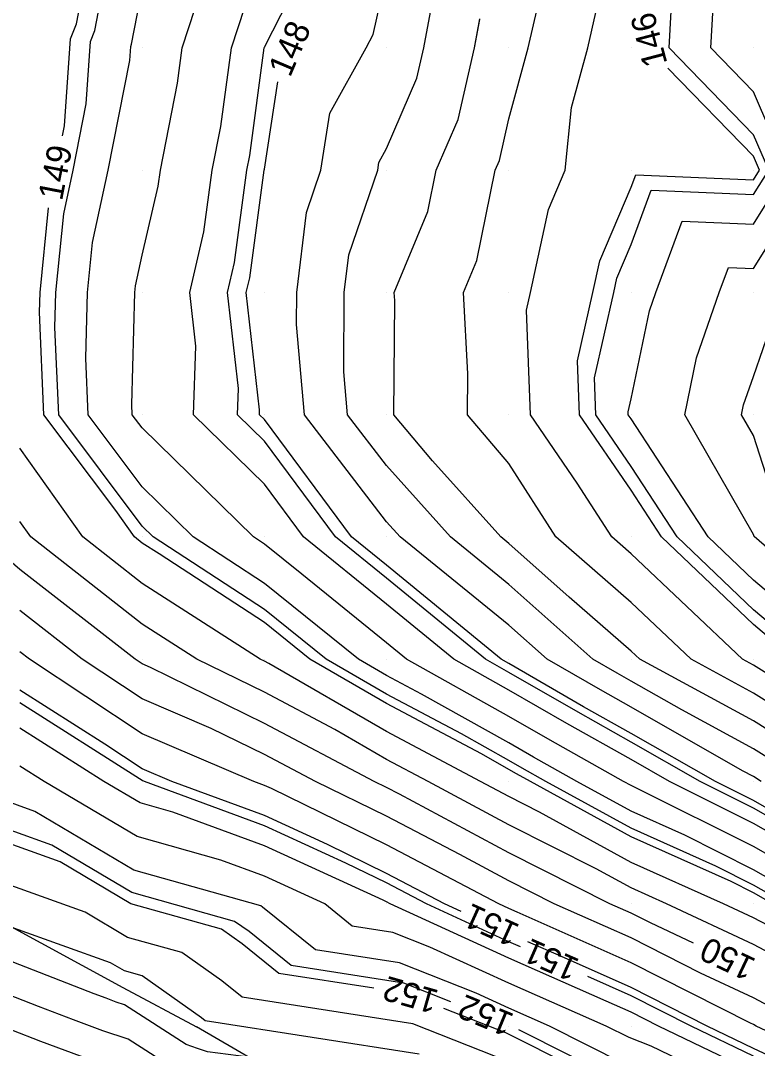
# Model space of a CAD drawing. Extents: x 2354170 to 2357230, y 866100 to 868290.
# Drawn here: x 2355470 to 2355530.3, y 867338.2 to 867422.3 of the extents above; entities that cross this region are included whole.
import ezdxf

# ---------------------------------------------------------------- set-up
doc = ezdxf.new("R2010")
doc.units = 0
for name, color, linetype in [('Default', 7, 'Continuous'), ('DTM Contours Major', 7, 'Continuous'), ('DTM Contours Major Text', 7, 'Continuous'), ('DTM Contours Minor', 7, 'Continuous'), ('DTM Contours Minor Text', 7, 'Continuous'), ('Exist DTM QL2 LIDAR Elevation Point', 7, 'Continuous'), ('PH Exist DTM Breakline', 7, 'Continuous')]:
    doc.layers.add(name, color=color, linetype=linetype)

msp = doc.modelspace()

# ---------------------------------------------------------------- linework, layer by layer
at = {"layer": 'Default'}
for points in [[(2355537.914, 867352.078), (2355529.978, 867356.576), (2355523.126, 867360.015), (2355519.977, 867361.809), (2355514.721, 867364.759), (2355509.977, 867367.497), (2355505.47, 867370.015), (2355499.977, 867374.521), (2355493.184, 867380.015), (2355489.977, 867384.328), (2355484.164, 867390.015), (2355484.378, 867395.614), (2355483.882, 867400.015), (2355485.031, 867404.962), (2355485.714, 867410.015), (2355486.41, 867413.582), (2355487.272, 867420.015), (2355489.977, 867428.288)], [(2355589.978, 867337.195), (2355585.536, 867340.015), (2355579.978, 867343.764), (2355576.297, 867346.334), (2355570.466, 867350.015), (2355570.209, 867350.181), (2355568.839, 867351.154), (2355559.978, 867357.3), (2355558.3, 867358.337), (2355555.423, 867360.015), (2355551.849, 867362.865), (2355541.166, 867370.366), (2355539.945, 867371.476), (2355530.034, 867380.044), (2355529.978, 867380.217), (2355524.358, 867390.015), (2355525.321, 867394.671), (2355527.177, 867400.015), (2355527.931, 867402.062), (2355529.978, 867401.974), (2355535.035, 867410.015), (2355531.267, 867418.726), (2355531.393, 867420.015), (2355531.501, 867428.492)], [(2355534.9, 867350.015), (2355529.978, 867352.804), (2355524.377, 867355.615), (2355519.977, 867357.584), (2355515.546, 867360.015), (2355511.979, 867362.016), (2355509.977, 867363.172), (2355502.825, 867367.167), (2355499.977, 867368.685), (2355497.667, 867370.015), (2355489.977, 867376.219), (2355484.156, 867380.015), (2355479.977, 867384.112), (2355475.553, 867390.015), (2355475.357, 867394.635), (2355475.504, 867400.015), (2355475.906, 867404.086), (2355477.187, 867410.015), (2355478.956, 867418.994), (2355479.036, 867420.134), (2355479.113, 867420.333), (2355480.485, 867427.475)], [(2355537.366, 867362.627), (2355529.978, 867367.248), (2355524.876, 867370.015), (2355519.977, 867374.655), (2355513.814, 867380.015), (2355509.977, 867386.014), (2355506.6, 867390.015), (2355506.625, 867393.368), (2355506.273, 867400.015), (2355507.36, 867402.633), (2355508.858, 867410.015), (2355509.195, 867410.798), (2355509.977, 867414.203), (2355511.548, 867420.015), (2355513.139, 867426.854)], [(2355473.449, 867412.822), (2355473.613, 867413.651), (2355474.115, 867420.757), (2355474.591, 867421.995), (2355475.382, 867426.109)], [(2355530.62, 867360.015), (2355529.978, 867360.416), (2355529.1, 867360.892), (2355519.977, 867366.09), (2355517.463, 867367.501), (2355513.109, 867370.015), (2355509.977, 867372.804), (2355501.089, 867380.015), (2355499.977, 867381.259), (2355493.244, 867390.015), (2355492.607, 867397.385), (2355492.619, 867400.015), (2355493.43, 867406.562), (2355494.602, 867410.015), (2355495.32, 867414.672), (2355498.308, 867420.015), (2355498.87, 867421.122), (2355499.977, 867425.982)], [(2355534.26, 867360.015), (2355529.978, 867362.694), (2355524.125, 867365.868), (2355519.977, 867368.231), (2355518.835, 867368.872), (2355516.855, 867370.015), (2355509.977, 867376.141), (2355505.202, 867380.015), (2355499.977, 867385.861), (2355496.783, 867390.015), (2355496.48, 867393.512), (2355496.511, 867400.015), (2355496.893, 867403.099), (2355499.241, 867410.015), (2355499.34, 867410.653), (2355499.977, 867411.793), (2355502.451, 867417.542), (2355503.019, 867420.015), (2355504.106, 867425.887)], [(2355538.228, 867350.015), (2355529.978, 867354.69), (2355520.59, 867359.402), (2355519.977, 867359.676), (2355519.36, 867360.015), (2355513.35, 867363.388), (2355509.977, 867365.335), (2355501.598, 867370.015), (2355499.977, 867371.345), (2355493.026, 867376.966), (2355489.977, 867379.426), (2355489.074, 867380.015), (2355479.977, 867388.933), (2355479.166, 867390.015), (2355479.13, 867390.862), (2355479.381, 867400.015), (2355479.434, 867400.558), (2355479.977, 867403.07), (2355481.286, 867408.706), (2355481.463, 867410.015), (2355482.854, 867417.139), (2355483.239, 867420.015), (2355484.824, 867424.863)], [(2355537.653, 867370.015), (2355529.978, 867376.482), (2355526.267, 867380.015), (2355519.977, 867389.679), (2355519.747, 867390.015), (2355519.738, 867390.254), (2355519.977, 867391.307), (2355521.47, 867398.523), (2355521.988, 867400.015), (2355524.14, 867405.853), (2355529.978, 867405.602), (2355532.753, 867410.015), (2355529.978, 867416.431), (2355526.495, 867420.015), (2355526.682, 867423.311)], [(2355553.722, 867351.113), (2355552.086, 867352.123), (2355549.978, 867353.353), (2355545.67, 867355.707), (2355539.978, 867358.884), (2355537.901, 867360.015), (2355529.978, 867364.971), (2355520.676, 867370.015), (2355519.977, 867370.677), (2355514.898, 867375.095), (2355509.977, 867379.477), (2355509.314, 867380.015), (2355503.737, 867386.255), (2355500.564, 867390.015), (2355500.633, 867399.359), (2355500.598, 867400.015), (2355503.351, 867406.642), (2355504.035, 867410.015), (2355505.823, 867414.17), (2355507.166, 867420.015), (2355507.594, 867422.327)], [(2355531.284, 867368.708), (2355529.978, 867369.526), (2355529.075, 867370.015), (2355519.977, 867378.633), (2355518.388, 867380.015), (2355515.567, 867384.425), (2355511.741, 867390.015), (2355511.421, 867398.572), (2355511.749, 867400.015), (2355513.203, 867406.789), (2355514.576, 867410.015), (2355515.11, 867415.148), (2355516.425, 867420.015), (2355517.095, 867422.898)], [(2355559.479, 867353.587), (2355555.815, 867355.852), (2355549.978, 867359.256), (2355549.487, 867359.524), (2355548.607, 867360.015), (2355539.978, 867366.134), (2355533.353, 867370.015), (2355529.978, 867372.86), (2355522.461, 867380.015), (2355519.977, 867383.831), (2355515.744, 867390.015), (2355515.58, 867394.413), (2355516.852, 867400.015), (2355517.404, 867402.588), (2355519.977, 867408.636), (2355520.349, 867409.644), (2355529.978, 867409.23), (2355530.471, 867410.015), (2355529.978, 867411.156), (2355522.98, 867418.358)], [(2355547.977, 867348.582), (2355545.286, 867350.015), (2355541.853, 867351.89), (2355539.978, 867352.937), (2355533.562, 867356.43), (2355529.978, 867358.462), (2355526.883, 867360.015), (2355519.977, 867363.949), (2355516.092, 867366.13), (2355509.977, 867369.66), (2355509.342, 867370.015), (2355499.977, 867377.698), (2355497.112, 867380.015), (2355489.977, 867389.611), (2355489.564, 867390.015), (2355489.579, 867390.413), (2355488.496, 867400.015), (2355488.775, 867401.217), (2355489.965, 867410.015), (2355489.967, 867410.026), (2355489.977, 867410.104), (2355491.076, 867417.236)], [(2355525.089, 867346.789), (2355521.548, 867348.444), (2355519.977, 867349.24), (2355518.236, 867350.015), (2355509.977, 867354.182), (2355501.022, 867358.97), (2355499.977, 867359.52), (2355498.962, 867360.015), (2355489.977, 867364.77), (2355480.647, 867369.345), (2355479.977, 867369.63), (2355479.396, 867370.015), (2355469.977, 867377.362), (2355466.848, 867380.015), (2355461.06, 867388.932), (2355460.351, 867390.015), (2355460.335, 867390.373), (2355456.949, 867410.486)], [(2355540.419, 867344.894), (2355539.978, 867345.127), (2355531.572, 867350.015), (2355529.978, 867350.918), (2355528.163, 867351.829), (2355519.977, 867355.491), (2355511.731, 867360.015), (2355510.608, 867360.645), (2355509.977, 867361.009), (2355507.724, 867362.268), (2355499.977, 867366.396), (2355493.692, 867370.015), (2355489.977, 867373.012), (2355481.361, 867378.631), (2355479.977, 867379.517), (2355479.341, 867380.015), (2355477.812, 867382.18), (2355471.94, 867390.015), (2355471.584, 867398.408), (2355471.628, 867400.015), (2355472.311, 867406.935)], [(2355532.291, 867381.212), (2355529.978, 867388.322), (2355529.006, 867390.015), (2355529.173, 867390.82), (2355529.978, 867393.138), (2355532.37, 867400.015)], [(2355549.978, 867337.983), (2355545.998, 867340.015), (2355539.978, 867343.192), (2355532.385, 867347.607), (2355529.978, 867348.876), (2355527.541, 867350.015), (2355519.977, 867353.399), (2355512.481, 867357.511), (2355509.977, 867358.775), (2355507.657, 867360.015), (2355499.977, 867364.107), (2355490.33, 867369.662), (2355489.977, 867369.849), (2355489.638, 867370.015), (2355479.977, 867376.201), (2355475.109, 867380.015), (2355469.977, 867387.279)], [(2355549.978, 867336.112), (2355542.333, 867340.015), (2355539.978, 867341.258), (2355537.008, 867342.984), (2355529.978, 867346.691), (2355522.864, 867350.015), (2355519.977, 867351.306), (2355517.117, 867352.876), (2355509.977, 867356.479), (2355503.363, 867360.015), (2355499.977, 867361.819), (2355495.725, 867364.267), (2355489.977, 867367.309), (2355484.459, 867370.015), (2355479.977, 867372.885), (2355470.877, 867380.015), (2355469.977, 867381.289)], [(2355539.978, 867337.493), (2355538.189, 867338.225), (2355534.35, 867340.015), (2355529.978, 867342.32), (2355525.65, 867344.342), (2355519.977, 867347.218), (2355513.686, 867350.015), (2355509.977, 867351.886), (2355505.955, 867354.037), (2355499.977, 867357.18), (2355494.164, 867360.015), (2355489.977, 867362.231), (2355485.629, 867364.362), (2355479.977, 867366.769), (2355475.077, 867370.015), (2355469.977, 867373.993)], [(2355536.871, 867336.908), (2355530.205, 867340.015), (2355529.978, 867340.134), (2355529.752, 867340.24), (2355519.977, 867345.195), (2355510.65, 867349.342), (2355509.977, 867349.637), (2355509.155, 867350.015), (2355499.977, 867354.841), (2355490.559, 867359.433), (2355489.977, 867359.699), (2355489.121, 867360.015), (2355479.977, 867363.908), (2355470.758, 867370.015), (2355469.977, 867370.624)], [(2355506.064, 867349.391), (2355504.706, 867350.015), (2355499.977, 867352.501), (2355495.124, 867354.867), (2355489.977, 867357.224), (2355482.4, 867360.015), (2355479.977, 867361.046), (2355476.921, 867363.071), (2355469.977, 867367.474)], [(2355529.978, 867336.256), (2355522.217, 867340.015), (2355519.977, 867341.15), (2355517.933, 867342.059), (2355509.977, 867345.553), (2355500.257, 867350.015), (2355499.977, 867350.162), (2355499.69, 867350.301), (2355489.977, 867354.749), (2355482.483, 867357.509), (2355479.811, 867358.258), (2355476.849, 867360.015), (2355469.977, 867364.372)], [(2355529.978, 867334.324), (2355521.621, 867338.371), (2355519.803, 867339.074), (2355517.938, 867340.015), (2355509.977, 867343.511), (2355503.515, 867346.477), (2355500.484, 867347.678), (2355497.16, 867348.195), (2355494.91, 867350.015), (2355489.977, 867352.273), (2355486.402, 867353.59), (2355479.553, 867355.511), (2355471.957, 867360.015), (2355469.977, 867361.27)], [(2355519.406, 867336.929), (2355513.288, 867340.015), (2355509.977, 867341.469), (2355507.289, 867342.703), (2355501.025, 867345.185), (2355494.155, 867346.254), (2355489.831, 867349.75), (2355489.693, 867349.847), (2355479.294, 867352.764), (2355471.203, 867357.561), (2355468.333, 867358.586)], [(2355498.933, 867343.101), (2355491.149, 867344.312), (2355488.159, 867346.73), (2355486.453, 867347.936), (2355479.035, 867350.017), (2355473.263, 867353.439), (2355465.572, 867356.186)], [(2355508.871, 867337.518), (2355502.107, 867340.198), (2355488.144, 867342.371), (2355486.488, 867343.71), (2355483.214, 867346.025), (2355478.776, 867347.269), (2355475.324, 867349.316), (2355462.81, 867353.787)], [(2355493.081, 867336.784), (2355488.701, 867337.466), (2355485.308, 867337.897), (2355484.506, 867338.181), (2355483.585, 867338.506), (2355478.541, 867341.744), (2355477.835, 867341.977), (2355477.023, 867342.281), (2355476.055, 867342.653), (2355462.118, 867348.075)], [(2355502.648, 867337.704), (2355485.139, 867340.43), (2355484.816, 867340.69), (2355479.974, 867344.114), (2355478.517, 867344.522), (2355477.384, 867345.194), (2355469.487, 867348.015)], [(2355601.398, 867303.175), (2355599.978, 867303.922), (2355595.733, 867305.769), (2355589.978, 867309.159), (2355588.37, 867310.014), (2355579.978, 867314.253), (2355571.815, 867318.177), (2355569.978, 867318.969), (2355567.797, 867320.014), (2355559.978, 867323.987), (2355552.402, 867327.59), (2355549.978, 867328.747), (2355547.299, 867330.014), (2355539.978, 867333.778), (2355535.553, 867335.59), (2355529.978, 867338.189), (2355526.207, 867340.015), (2355519.977, 867343.172), (2355514.292, 867345.7), (2355511.528, 867346.914)], [(2355482.493, 867336.587), (2355478.834, 867338.937), (2355476.748, 867339.623), (2355474.349, 867340.522), (2355471.487, 867341.624), (2355462.688, 867345.047)], [(2355595.456, 867300.278), (2355591.823, 867301.859), (2355589.978, 867302.946), (2355583.719, 867306.273), (2355579.938, 867307.619), (2355575.744, 867310.014), (2355569.978, 867312.499), (2355565.206, 867314.786), (2355559.019, 867316.753), (2355553.947, 867320.014), (2355549.978, 867321.908), (2355546.383, 867323.61), (2355539.696, 867325.466), (2355531.025, 867330.014), (2355530.282, 867330.319), (2355529.978, 867330.46), (2355529.113, 867330.879), (2355519.008, 867334.785), (2355510.28, 867339.187), (2355509.73, 867339.457), (2355504.667, 867341.462)], [(2355475.66, 867337.27), (2355471.675, 867338.763), (2355466.919, 867340.594)]]:
    msp.add_lwpolyline(points, dxfattribs=at)
at = {"layer": 'DTM Contours Major'}
msp.add_lwpolyline([(2355525.089, 867346.789), (2355521.548, 867348.444), (2355519.977, 867349.24), (2355518.236, 867350.015), (2355509.977, 867354.182), (2355501.022, 867358.97), (2355499.977, 867359.52), (2355498.962, 867360.015), (2355489.977, 867364.77), (2355480.647, 867369.345), (2355479.977, 867369.63), (2355479.396, 867370.015), (2355469.977, 867377.362), (2355466.848, 867380.015), (2355461.06, 867388.932), (2355460.351, 867390.015), (2355460.335, 867390.373), (2355456.949, 867410.486)], dxfattribs=at)
at = {"layer": 'DTM Contours Minor'}
for points in [[(2355546.33, 867342.419), (2355539.978, 867345.772), (2355532.681, 867350.015), (2355529.978, 867351.547), (2355526.901, 867353.091), (2355519.977, 867356.189), (2355513.003, 867360.015), (2355511.065, 867361.102), (2355509.977, 867361.73), (2355506.091, 867363.901), (2355499.977, 867367.159), (2355495.017, 867370.015), (2355489.977, 867374.081), (2355480.878, 867380.015), (2355479.977, 867380.898), (2355473.144, 867390.015), (2355472.841, 867397.151), (2355472.92, 867400.015), (2355473.554, 867406.438), (2355474.326, 867410.015), (2355475.394, 867415.432), (2355475.755, 867420.549), (2355476.098, 867421.441), (2355477.083, 867426.564)], [(2355552.62, 867345.444), (2355549.978, 867346.878), (2355544.085, 867350.015), (2355541.429, 867351.466), (2355539.978, 867352.276), (2355535.013, 867354.98), (2355529.978, 867357.833), (2355525.631, 867360.015), (2355519.977, 867363.236), (2355515.635, 867365.673), (2355509.977, 867368.939), (2355508.052, 867370.015), (2355499.977, 867376.639), (2355495.802, 867380.015), (2355489.977, 867387.85), (2355487.764, 867390.015), (2355487.845, 867392.147), (2355486.958, 867400.015), (2355487.527, 867402.465), (2355488.548, 867410.015), (2355488.781, 867411.211), (2355489.961, 867420.015), (2355489.977, 867420.066), (2355493.33, 867426.663)], [(2355565.047, 867350.433), (2355559.978, 867353.949), (2355556.229, 867356.266), (2355549.978, 867359.911), (2355549.911, 867359.948), (2355549.791, 867360.015), (2355539.978, 867366.974), (2355534.787, 867370.015), (2355529.978, 867374.067), (2355523.729, 867380.015), (2355519.977, 867385.78), (2355517.078, 867390.015), (2355516.966, 867393.027), (2355518.552, 867400.015), (2355518.804, 867401.188), (2355519.977, 867403.945), (2355521.613, 867408.38), (2355529.978, 867408.021), (2355531.232, 867410.015), (2355529.978, 867412.915), (2355523.078, 867420.015), (2355523.448, 867426.545)], [(2355558.907, 867348.096), (2355555.499, 867350.015), (2355552.086, 867352.123), (2355549.978, 867353.353), (2355545.67, 867355.707), (2355539.978, 867358.884), (2355537.901, 867360.015), (2355529.978, 867364.971), (2355520.676, 867370.015), (2355519.977, 867370.677), (2355514.898, 867375.095), (2355509.977, 867379.477), (2355509.314, 867380.015), (2355503.737, 867386.255), (2355500.564, 867390.015), (2355500.633, 867399.359), (2355500.598, 867400.015), (2355503.351, 867406.642), (2355504.035, 867410.015), (2355505.823, 867414.17), (2355507.166, 867420.015), (2355507.605, 867422.388)], [(2355510.932, 867346.495), (2355509.977, 867346.914), (2355503.223, 867350.015), (2355499.977, 867351.721), (2355496.646, 867353.345), (2355489.977, 867356.399), (2355480.16, 867360.015), (2355479.977, 867360.093), (2355479.746, 867360.246), (2355469.977, 867366.44)], [(2355505.234, 867341.998), (2355501.386, 867343.522), (2355492.151, 867344.96), (2355488.716, 867347.737), (2355487.533, 867348.573), (2355479.121, 867350.932), (2355472.577, 867354.813), (2355466.492, 867356.986)], [(2355499.009, 867335.861), (2355488.701, 867337.466), (2355485.308, 867337.897), (2355484.506, 867338.181), (2355483.585, 867338.506), (2355478.541, 867341.744), (2355477.835, 867341.977), (2355477.023, 867342.281), (2355476.055, 867342.653), (2355462.118, 867348.075)], [(2355529.978, 867337.545), (2355524.877, 867340.015), (2355519.977, 867342.498), (2355516.423, 867344.078)], [(2355519.141, 867335.5), (2355510.78, 867339.716)]]:
    msp.add_lwpolyline(points, dxfattribs=at)
at = {"layer": 'Exist DTM QL2 LIDAR Elevation Point'}
for p, q in [((2355479.977, 867420.015), (2355479.977, 867420.015)), ((2355489.977, 867420.015), (2355489.977, 867420.015)), ((2355499.977, 867420.015), (2355499.977, 867420.015)), ((2355509.977, 867420.015), (2355509.977, 867420.015)), ((2355519.977, 867420.015), (2355519.977, 867420.015)), ((2355529.978, 867420.015), (2355529.978, 867420.015)), ((2355479.977, 867410.015), (2355479.977, 867410.015)), ((2355489.977, 867410.015), (2355489.977, 867410.015)), ((2355499.977, 867410.015), (2355499.977, 867410.015)), ((2355509.977, 867410.015), (2355509.977, 867410.015)), ((2355519.977, 867410.015), (2355519.977, 867410.015)), ((2355529.978, 867410.015), (2355529.978, 867410.015)), ((2355479.977, 867400.015), (2355479.977, 867400.015)), ((2355489.977, 867400.015), (2355489.977, 867400.015)), ((2355499.977, 867400.015), (2355499.977, 867400.015)), ((2355509.977, 867400.015), (2355509.977, 867400.015)), ((2355519.977, 867400.015), (2355519.977, 867400.015)), ((2355529.978, 867400.015), (2355529.978, 867400.015)), ((2355479.977, 867390.015), (2355479.977, 867390.015)), ((2355489.977, 867390.015), (2355489.977, 867390.015)), ((2355499.977, 867390.015), (2355499.977, 867390.015)), ((2355509.977, 867390.015), (2355509.977, 867390.015)), ((2355519.977, 867390.015), (2355519.977, 867390.015)), ((2355529.978, 867390.015), (2355529.978, 867390.015)), ((2355479.977, 867380.015), (2355479.977, 867380.015)), ((2355489.977, 867380.015), (2355489.977, 867380.015)), ((2355499.977, 867380.015), (2355499.977, 867380.015)), ((2355509.977, 867380.015), (2355509.977, 867380.015)), ((2355519.977, 867380.015), (2355519.977, 867380.015)), ((2355529.978, 867380.015), (2355529.978, 867380.015)), ((2355479.977, 867370.015), (2355479.977, 867370.015)), ((2355489.977, 867370.015), (2355489.977, 867370.015)), ((2355499.977, 867370.015), (2355499.977, 867370.015)), ((2355509.977, 867370.015), (2355509.977, 867370.015)), ((2355519.977, 867370.015), (2355519.977, 867370.015)), ((2355529.978, 867370.015), (2355529.978, 867370.015)), ((2355479.977, 867360.015), (2355479.977, 867360.015)), ((2355489.977, 867360.015), (2355489.977, 867360.015)), ((2355499.977, 867360.015), (2355499.977, 867360.015)), ((2355509.977, 867360.015), (2355509.977, 867360.015)), ((2355519.977, 867360.015), (2355519.977, 867360.015)), ((2355529.978, 867360.015), (2355529.978, 867360.015)), ((2355489.977, 867350.015), (2355489.977, 867350.015)), ((2355499.977, 867350.015), (2355499.977, 867350.015)), ((2355509.977, 867350.015), (2355509.977, 867350.015)), ((2355519.977, 867350.015), (2355519.977, 867350.015)), ((2355529.978, 867350.015), (2355529.978, 867350.015)), ((2355509.977, 867340.015), (2355509.977, 867340.015)), ((2355519.977, 867340.015), (2355519.977, 867340.015)), ((2355529.978, 867340.015), (2355529.978, 867340.015))]:
    msp.add_line(p, q, dxfattribs=at)
at = {"layer": 'PH Exist DTM Breakline'}
for points in [[(2355584.104, 867526.683), (2355555.776, 867504.639), (2355532.924, 867487.967), (2355510.545, 867468.337), (2355487.484, 867447.433), (2355466.381, 867421.734), (2355456.719, 867411.749), (2355445.969, 867395.301), (2355442.856, 867384.871), (2355443.635, 867369.833), (2355448.395, 867359.351), (2355461.291, 867352.467), (2355478.391, 867343.18), (2355484.412, 867339.96)], [(2355640.999, 867263.377), (2355634.882, 867263.773), (2355623.65, 867268.285), (2355600.412, 867279.404), (2355579.643, 867290.193), (2355554.803, 867302.415), (2355538.755, 867310.275), (2355516.615, 867321.87), (2355504.721, 867328.149), (2355484.412, 867339.96)]]:
    msp.add_lwpolyline(points, dxfattribs=at)

# ---------------------------------------------------------------- texts
at = {"layer": 'Default'}
for s, rotation, p in [('148', 66.91828, (2355492.073, 867417.539)), ('146', 104.71374, (2355522.953, 867418.756)), ('149', 79.05414, (2355473.417, 867407.455)), ('151', 155.61182, (2355510.968, 867348.251)), ('150', 154.67802, (2355530.292, 867345.45)), ('152', 164.05258, (2355504.341, 867342.904))]:
    msp.add_text(s, height=2, rotation=rotation, dxfattribs=at).set_placement(p)
at = {"layer": 'DTM Contours Major Text'}
msp.add_text('150', height=2, rotation=154.67802, dxfattribs=at).set_placement((2355530.292, 867345.45))
at = {"layer": 'DTM Contours Minor Text'}
for s, rotation, p in [('151', 156.24484, (2355515.854, 867345.424)), ('152', 157.6421, (2355510.508, 867340.952))]:
    msp.add_text(s, height=2, rotation=rotation, dxfattribs=at).set_placement(p)

doc.saveas('drawing.dxf')
